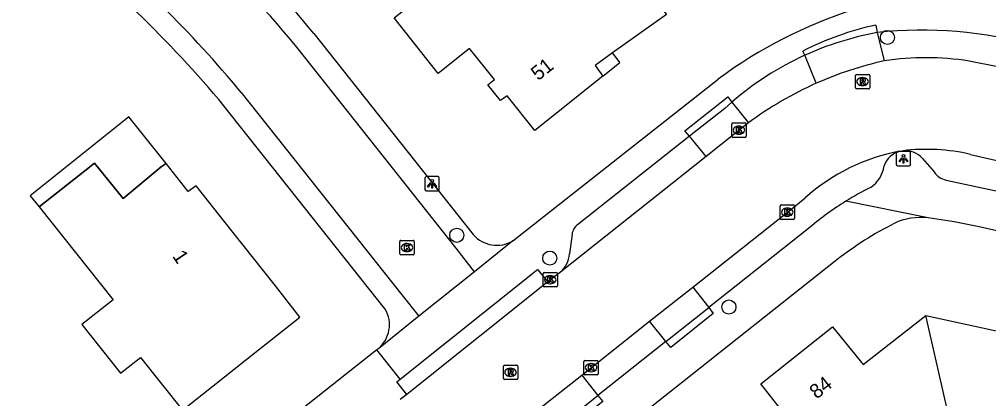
# Model space of a CAD drawing. Extents: x 159628 to 160723, y 388176 to 389416.
# Drawn here: x 160116.7 to 160184.1, y 388717.4 to 388743.7 of the extents above; entities that cross this region are included whole.
import ezdxf

# ---------------------------------------------------------------- set-up
doc = ezdxf.new("R2010")
doc.units = 0
for name, color, linetype in [('IMGEO_Boom', 7, 'Continuous'), ('IMGEO_Kolk', 7, 'Continuous'), ('IMGEO_Lichtpunt', 7, 'Continuous'), ('IMGEO_Pand', 7, 'Continuous'), ('IMGEO_Pand_nummerreeks', 7, 'Continuous'), ('IMGEO_Pand_overbouw', 7, 'Continuous'), ('IMGEO_Parkeervlak_open', 7, 'Continuous'), ('IMGEO_Rijbaan_lokaal_gesloten', 7, 'Continuous'), ('IMGEO_Rijbaan_lokaal_open', 7, 'Continuous'), ('IMGEO_Rioolput', 7, 'Continuous'), ('IMGEO_Voetpad_open', 7, 'Continuous')]:
    doc.layers.add(name, color=color, linetype=linetype)

msp = doc.modelspace()

# ---------------------------------------------------------------- linework, layer by layer
at = {"layer": 'IMGEO_Boom'}
for centre in [(160177.036, 388742.463), (160147.12, 388728.723), (160153.582, 388727.138), (160166.025, 388723.741)]:
    msp.add_circle(centre, 0.489, dxfattribs=at)
at = {"layer": 'IMGEO_Kolk'}
for p, q in [((160166.225, 388735.599), (160166.225, 388736.451)), ((160166.3, 388736.525), (160167.152, 388736.525)), ((160167.226, 388736.451), (160167.226, 388735.599)), ((160166.736, 388735.745), (160166.711, 388735.745)), ((160166.713, 388736.305), (160166.738, 388736.305)), ((160167.152, 388735.525), (160166.3, 388735.525)), ((160169.582, 388729.905), (160169.582, 388730.757)), ((160169.657, 388730.831), (160170.509, 388730.831)), ((160170.07, 388730.611), (160170.095, 388730.611)), ((160170.583, 388730.757), (160170.583, 388729.905)), ((160170.509, 388729.831), (160169.657, 388729.831)), ((160170.093, 388730.051), (160170.068, 388730.051)), ((160143.162, 388727.446), (160143.162, 388728.298)), ((160143.237, 388728.372), (160144.089, 388728.372)), ((160144.163, 388728.298), (160144.163, 388727.446)), ((160143.673, 388727.592), (160143.648, 388727.592)), ((160143.65, 388728.152), (160143.675, 388728.152)), ((160144.089, 388727.372), (160143.237, 388727.372)), ((160153.116, 388725.212), (160153.116, 388726.064)), ((160153.191, 388726.138), (160154.043, 388726.138)), ((160153.604, 388725.918), (160153.629, 388725.918)), ((160154.117, 388726.064), (160154.117, 388725.212)), ((160154.043, 388725.138), (160153.191, 388725.138)), ((160153.627, 388725.358), (160153.602, 388725.358)), ((160155.95, 388719.105), (160155.95, 388719.957)), ((160156.025, 388720.031), (160156.877, 388720.031)), ((160156.438, 388719.811), (160156.463, 388719.811)), ((160156.951, 388719.957), (160156.951, 388719.105)), ((160156.877, 388719.031), (160156.025, 388719.031)), ((160156.461, 388719.251), (160156.436, 388719.251))]:
    msp.add_line(p, q, dxfattribs=at)
for points in [[(160166.225, 388735.599), (160166.225, 388736.451)], [(160166.3, 388736.525), (160167.152, 388736.525)], [(160167.226, 388736.451), (160167.226, 388735.599)], [(160166.546, 388736.225), (160166.669, 388736.225), (160166.669, 388736.074), (160166.799, 388736.225), (160166.963, 388736.225), (160166.817, 388736.074), (160166.97, 388735.825), (160166.818, 388735.825), (160166.733, 388735.989), (160166.669, 388735.922), (160166.669, 388735.825), (160166.546, 388735.825), (160166.546, 388736.225)], [(160167.152, 388735.525), (160166.3, 388735.525)], [(160169.582, 388729.905), (160169.582, 388730.757)], [(160169.657, 388730.831), (160170.509, 388730.831)], [(160169.903, 388730.531), (160170.026, 388730.531), (160170.026, 388730.38), (160170.156, 388730.531), (160170.32, 388730.531), (160170.174, 388730.38), (160170.327, 388730.131), (160170.175, 388730.131), (160170.09, 388730.295), (160170.026, 388730.228), (160170.026, 388730.131), (160169.903, 388730.131), (160169.903, 388730.531)], [(160170.583, 388730.757), (160170.583, 388729.905)], [(160170.509, 388729.831), (160169.657, 388729.831)], [(160143.162, 388727.446), (160143.162, 388728.298)], [(160143.237, 388728.372), (160144.089, 388728.372)], [(160144.163, 388728.298), (160144.163, 388727.446)], [(160143.483, 388728.072), (160143.606, 388728.072), (160143.606, 388727.921), (160143.736, 388728.072), (160143.9, 388728.072), (160143.754, 388727.921), (160143.907, 388727.672), (160143.755, 388727.672), (160143.67, 388727.836), (160143.606, 388727.769), (160143.606, 388727.672), (160143.483, 388727.672), (160143.483, 388728.072)], [(160144.089, 388727.372), (160143.237, 388727.372)], [(160153.116, 388725.212), (160153.116, 388726.064)], [(160153.191, 388726.138), (160154.043, 388726.138)], [(160153.437, 388725.838), (160153.56, 388725.838), (160153.56, 388725.687), (160153.69, 388725.838), (160153.854, 388725.838), (160153.708, 388725.687), (160153.861, 388725.438), (160153.709, 388725.438), (160153.624, 388725.602), (160153.56, 388725.535), (160153.56, 388725.438), (160153.437, 388725.438), (160153.437, 388725.838)], [(160154.117, 388726.064), (160154.117, 388725.212)], [(160154.043, 388725.138), (160153.191, 388725.138)], [(160155.95, 388719.105), (160155.95, 388719.957)], [(160156.025, 388720.031), (160156.877, 388720.031)], [(160156.271, 388719.731), (160156.394, 388719.731), (160156.394, 388719.58), (160156.524, 388719.731), (160156.688, 388719.731), (160156.542, 388719.58), (160156.695, 388719.331), (160156.543, 388719.331), (160156.458, 388719.495), (160156.394, 388719.428), (160156.394, 388719.331), (160156.271, 388719.331), (160156.271, 388719.731)], [(160156.951, 388719.957), (160156.951, 388719.105)], [(160156.877, 388719.031), (160156.025, 388719.031)]]:
    msp.add_lwpolyline(points, dxfattribs=at)
for centre, start, end in [((160166.302, 388736.449), 91.55205, 178.44795), ((160166.302, 388736.449), 91.55205, 178.44795), ((160167.15, 388736.449), 1.55205, 88.44795), ((160167.15, 388736.449), 1.55205, 88.44795), ((160166.302, 388735.601), 181.55205, 268.44795), ((160166.302, 388735.601), 181.55205, 268.44795), ((160167.15, 388735.601), 271.55205, 358.44795), ((160167.15, 388735.601), 271.55205, 358.44795), ((160169.659, 388730.755), 91.55205, 178.44795), ((160169.659, 388730.755), 91.55205, 178.44795), ((160170.507, 388730.755), 1.55205, 88.44795), ((160170.507, 388730.755), 1.55205, 88.44795), ((160169.659, 388729.907), 181.55205, 268.44795), ((160169.659, 388729.907), 181.55205, 268.44795), ((160170.507, 388729.907), 271.55205, 358.44795), ((160170.507, 388729.907), 271.55205, 358.44795), ((160143.239, 388728.296), 91.55205, 178.44795), ((160143.239, 388728.296), 91.55205, 178.44795), ((160144.087, 388728.296), 1.55205, 88.44795), ((160144.087, 388728.296), 1.55205, 88.44795), ((160143.239, 388727.448), 181.55205, 268.44795), ((160143.239, 388727.448), 181.55205, 268.44795), ((160144.087, 388727.448), 271.55205, 358.44795), ((160144.087, 388727.448), 271.55205, 358.44795), ((160153.193, 388726.062), 91.55205, 178.44795), ((160153.193, 388726.062), 91.55205, 178.44795), ((160154.041, 388726.062), 1.55205, 88.44795), ((160154.041, 388726.062), 1.55205, 88.44795), ((160153.193, 388725.214), 181.55205, 268.44795), ((160153.193, 388725.214), 181.55205, 268.44795), ((160154.041, 388725.214), 271.55205, 358.44795), ((160154.041, 388725.214), 271.55205, 358.44795), ((160156.027, 388719.955), 91.55205, 178.44795), ((160156.027, 388719.955), 91.55205, 178.44795), ((160156.875, 388719.955), 1.55205, 88.44795), ((160156.875, 388719.955), 1.55205, 88.44795), ((160156.027, 388719.107), 181.55205, 268.44795), ((160156.027, 388719.107), 181.55205, 268.44795), ((160156.875, 388719.107), 271.55205, 358.44795), ((160156.875, 388719.107), 271.55205, 358.44795)]:
    msp.add_arc(centre, 0.0765, start, end, dxfattribs=at)
for centre, major_axis, ratio, start_param, end_param in [((160166.712, 388736.025), (-0.387, 0.002), 0.722429, 4.712389, 7.853982), ((160166.737, 388736.025), (-0.39, 0.002), 0.717154, 1.570796, 4.712389), ((160170.069, 388730.331), (-0.387, 0.002), 0.722429, 4.712389, 7.853982), ((160170.094, 388730.331), (-0.39, 0.002), 0.717154, 1.570796, 4.712389), ((160143.649, 388727.872), (-0.387, 0.002), 0.722429, 4.712389, 7.853982), ((160143.674, 388727.872), (-0.39, 0.002), 0.717154, 1.570796, 4.712389), ((160153.603, 388725.638), (-0.387, 0.002), 0.722429, 4.712389, 7.853982), ((160153.628, 388725.638), (-0.39, 0.002), 0.717154, 1.570796, 4.712389), ((160156.437, 388719.531), (-0.387, 0.002), 0.722429, 4.712389, 7.853982), ((160156.462, 388719.531), (-0.39, 0.002), 0.717154, 1.570796, 4.712389)]:
    msp.add_ellipse(centre, major_axis=major_axis, ratio=ratio, start_param=start_param, end_param=end_param, dxfattribs=at)
at = {"layer": 'IMGEO_Lichtpunt'}
for p, q in [((160177.657, 388734.446), (160177.657, 388733.639)), ((160177.657, 388734.446), (160177.657, 388733.639)), ((160178.559, 388734.541), (160177.751, 388734.541)), ((160178.559, 388734.541), (160177.751, 388734.541)), ((160178.653, 388733.639), (160178.653, 388734.446)), ((160178.653, 388733.639), (160178.653, 388734.446)), ((160177.751, 388733.545), (160178.559, 388733.545)), ((160177.751, 388733.545), (160178.559, 388733.545)), ((160144.909, 388732.702), (160144.909, 388731.895)), ((160144.909, 388732.702), (160144.909, 388731.895)), ((160145.811, 388732.797), (160145.003, 388732.797)), ((160145.811, 388732.797), (160145.003, 388732.797)), ((160145.905, 388731.895), (160145.905, 388732.702)), ((160145.905, 388731.895), (160145.905, 388732.702)), ((160145.003, 388731.801), (160145.811, 388731.801)), ((160145.003, 388731.801), (160145.811, 388731.801))]:
    msp.add_line(p, q, dxfattribs=at)
for points in [[(160178.031, 388734.11), (160178.07, 388734.082), (160177.882, 388733.82), (160177.844, 388733.847), (160178.031, 388734.11)], [(160178.133, 388734.062), (160178.18, 388734.062), (160178.18, 388733.74), (160178.133, 388733.74), (160178.133, 388734.062)], [(160178.243, 388734.082), (160178.281, 388734.109), (160178.468, 388733.847), (160178.429, 388733.819), (160178.243, 388734.082)], [(160145.283, 388732.366), (160145.322, 388732.338), (160145.134, 388732.076), (160145.096, 388732.103), (160145.283, 388732.366)], [(160145.385, 388732.318), (160145.432, 388732.318), (160145.432, 388731.996), (160145.385, 388731.996), (160145.385, 388732.318)], [(160145.495, 388732.338), (160145.533, 388732.365), (160145.72, 388732.103), (160145.681, 388732.075), (160145.495, 388732.338)]]:
    msp.add_lwpolyline(points, dxfattribs=at)
for centre in [(160178.156, 388734.244), (160145.408, 388732.5)]:
    msp.add_circle(centre, 0.0994, dxfattribs=at)
for centre, start, end in [((160177.751, 388734.446), 90, 180), ((160177.751, 388734.446), 90, 180), ((160178.559, 388734.446), 0, 90), ((160178.559, 388734.446), 0, 90), ((160177.751, 388733.639), 180, 270), ((160177.751, 388733.639), 180, 270), ((160178.559, 388733.639), 270, 0), ((160178.559, 388733.639), 270, 360), ((160145.003, 388732.702), 90, 180), ((160145.003, 388732.702), 90, 180), ((160145.811, 388732.702), 0, 90), ((160145.811, 388732.702), 0, 90), ((160145.003, 388731.895), 180, 270), ((160145.003, 388731.895), 180, 270), ((160145.811, 388731.895), 270, 0), ((160145.811, 388731.895), 270, 360)]:
    msp.add_arc(centre, 0.0946, start, end, dxfattribs=at)
at = {"layer": 'IMGEO_Pand'}
for points in [[(160150.591, 388750), (160154.519, 388753.109), (160156.98, 388750), (160161.683, 388744.057), (160157.95, 388741.385), (160156.726, 388740.509), (160157.27, 388739.782), (160152.532, 388736.005), (160150.616, 388738.417), (160150.166, 388738.08), (160149.286, 388739.183), (160149.734, 388739.532), (160148.008, 388741.687), (160145.817, 388739.968), (160142.781, 388743.819), (160150.591, 388750)], [(160133.116, 388720.582), (160136.224, 388723.048), (160134.517, 388725.21), (160131.478, 388729.06), (160129.01, 388732.154), (160128.463, 388731.753), (160126.93, 388733.712), (160126.585, 388733.476), (160123.933, 388731.271), (160121.955, 388733.734), (160121.278, 388733.199), (160118.111, 388730.695), (160123.243, 388724.245), (160121.07, 388722.53), (160123.76, 388719.14), (160125.15, 388720.244), (160128.066, 388716.575), (160133.116, 388720.582)], [(160179.715, 388723.147), (160185.44, 388721.912), (160186.192, 388725.152), (160192.371, 388723.746), (160191.631, 388720.475), (160191.14, 388718.305), (160194.551, 388717.534)], [(160168.403, 388712.664), (160171.055, 388714.781), (160170.342, 388715.731), (160168.238, 388718.412), (160173.228, 388722.373), (160175.355, 388719.746), (160179.715, 388723.147)], [(160181.336, 388716.043), (160179.715, 388723.147)]]:
    msp.add_lwpolyline(points, dxfattribs=at)
at = {"layer": 'IMGEO_Pand_overbouw'}
for points in [[(160157.27, 388739.782), (160158.208, 388740.528), (160158.446, 388740.716), (160158.268, 388740.968), (160157.95, 388741.385), (160156.726, 388740.509)], [(160126.93, 388733.712), (160124.338, 388736.958), (160124.074, 388736.746), (160117.486, 388731.459), (160118.111, 388730.695), (160121.278, 388733.199), (160121.955, 388733.734), (160123.933, 388731.271), (160126.585, 388733.476)]]:
    msp.add_lwpolyline(points, close=True, dxfattribs=at)
at = {"layer": 'IMGEO_Parkeervlak_open'}
for points in [[(160176.329, 388742.795), (160176.81, 388740.829)], [(160172.098, 388739.283), (160171.295, 388741.221)], [(160166.231, 388737.973), (160167.383, 388736.528)], [(160164.446, 388734.198), (160163.289, 388735.602)], [(160163.509, 388725.123), (160164.631, 388723.707)], [(160161.651, 388721.344), (160160.515, 388722.751)], [(160155.799, 388719.014), (160156.924, 388717.596)]]:
    msp.add_lwpolyline(points, dxfattribs=at)
at = {"layer": 'IMGEO_Rijbaan_lokaal_gesloten'}
for points in [[(160187.729, 388739.79), (160186.699, 388740.022), (160182.708, 388740.822)], [(160167.383, 388736.528), (160164.446, 388734.198)], [(160177.92, 388734.56), (160178.107, 388734.593)], [(160182.816, 388734.344), (160186.385, 388733.53)], [(160164.446, 388734.198), (160154.322, 388726.169)], [(160163.509, 388725.123), (160170.527, 388730.683), (160171.328, 388731.319)], [(160154.322, 388726.169), (160153.45, 388725.499)], [(160153.45, 388725.499), (160143.876, 388717.854), (160143.646, 388717.671)], [(160160.515, 388722.751), (160163.509, 388725.123)], [(160155.799, 388719.014), (160160.515, 388722.751)], [(160152.872, 388716.695), (160155.799, 388719.014)], [(160143.646, 388717.671), (160143.177, 388717.325)]]:
    msp.add_lwpolyline(points, dxfattribs=at)
for centre, radius, start, end in [((160179.737, 388721.945), 19.109, 81.0545, 98.8095), ((160182.087, 388716.791), 24.611, 102.38218, 113.94699), ((160182.134, 388716.694), 24.718, 113.95596, 126.63999), ((160180.354, 388721.285), 13.496, 100.38955, 131.97314), ((160179.751, 388721.039), 13.653, 77.02861, 96.91771)]:
    msp.add_arc(centre, radius, start, end, dxfattribs=at)
at = {"layer": 'IMGEO_Rijbaan_lokaal_open'}
for points in [[(160148.356, 388726.193), (160147.076, 388727.819), (160136.012, 388741.776)], [(160132.142, 388738.649), (160143.312, 388724.59), (160144.483, 388723.108)], [(160148.356, 388726.193), (160144.483, 388723.108)]]:
    msp.add_lwpolyline(points, dxfattribs=at)
for centre, radius, start, end in [((160068.879, 388686.116), 82.231, 39.706, 50.97639), ((160070.578, 388687.681), 84.899, 39.58107, 47.22591)]:
    msp.add_arc(centre, radius, start, end, dxfattribs=at)
at = {"layer": 'IMGEO_Rioolput'}
for p, q in [((160174.811, 388738.972), (160174.811, 388739.824)), ((160174.886, 388739.898), (160175.738, 388739.898)), ((160175.299, 388739.678), (160175.324, 388739.678)), ((160175.812, 388739.824), (160175.812, 388738.972)), ((160175.322, 388739.118), (160175.297, 388739.118)), ((160175.738, 388738.898), (160174.886, 388738.898)), ((160150.355, 388718.78), (160150.355, 388719.632)), ((160150.43, 388719.706), (160151.282, 388719.706)), ((160150.843, 388719.486), (160150.868, 388719.486)), ((160151.356, 388719.632), (160151.356, 388718.78)), ((160150.866, 388718.926), (160150.841, 388718.926)), ((160151.282, 388718.706), (160150.43, 388718.706))]:
    msp.add_line(p, q, dxfattribs=at)
for points in [[(160174.811, 388738.972), (160174.811, 388739.824)], [(160174.886, 388739.898), (160175.738, 388739.898)], [(160175.812, 388739.824), (160175.812, 388738.972)], [(160175.4, 388739.596), (160175.148, 388739.598), (160175.148, 388739.198)], [(160175.148, 388739.198), (160175.272, 388739.198), (160175.272, 388739.36), (160175.283, 388739.36)], [(160175.326, 388739.517), (160175.272, 388739.517), (160175.272, 388739.436)], [(160175.272, 388739.436), (160175.324, 388739.436)], [(160175.33, 388739.331), (160175.401, 388739.198), (160175.541, 388739.198), (160175.476, 388739.324)], [(160175.738, 388738.898), (160174.886, 388738.898)], [(160150.355, 388718.78), (160150.355, 388719.632)], [(160150.43, 388719.706), (160151.282, 388719.706)], [(160151.356, 388719.632), (160151.356, 388718.78)], [(160150.944, 388719.404), (160150.692, 388719.406), (160150.692, 388719.006)], [(160150.692, 388719.006), (160150.816, 388719.006), (160150.816, 388719.168), (160150.827, 388719.168)], [(160150.87, 388719.325), (160150.816, 388719.325), (160150.816, 388719.244)], [(160150.816, 388719.244), (160150.868, 388719.244)], [(160150.874, 388719.139), (160150.945, 388719.006), (160151.085, 388719.006), (160151.02, 388719.132)], [(160151.282, 388718.706), (160150.43, 388718.706)]]:
    msp.add_lwpolyline(points, dxfattribs=at)
for centre, radius, start, end in [((160174.888, 388739.822), 0.0765, 91.55205, 178.44795), ((160174.888, 388739.822), 0.0765, 91.55205, 178.44795), ((160175.736, 388739.822), 0.0765, 1.55205, 88.44795), ((160175.736, 388739.822), 0.0765, 1.55205, 88.44795), ((160175.282, 388739.307), 0.0533, 26.02933, 88.69889), ((160175.308, 388739.625), 0.19, 274.7715, 282.96867), ((160175.332, 388739.421), 0.0964, 77.00612, 93.18647), ((160175.346, 388739.478), 0.0378, 276.66336, 79.67722), ((160175.399, 388739.486), 0.109, 350.36119, 89.41601), ((160175.397, 388739.486), 0.112, 277.58423, 350.98172), ((160175.381, 388739.271), 0.108, 29.51342, 73.79051), ((160174.888, 388738.974), 0.0765, 181.55205, 268.44795), ((160174.888, 388738.974), 0.0765, 181.55205, 268.44795), ((160175.736, 388738.974), 0.0765, 271.55205, 358.44795), ((160175.736, 388738.974), 0.0765, 271.55205, 358.44795), ((160150.432, 388719.63), 0.0765, 91.55205, 178.44795), ((160150.432, 388719.63), 0.0765, 91.55205, 178.44795), ((160151.28, 388719.63), 0.0765, 1.55205, 88.44795), ((160151.28, 388719.63), 0.0765, 1.55205, 88.44795), ((160150.826, 388719.115), 0.0533, 26.02933, 88.69889), ((160150.852, 388719.433), 0.19, 274.7715, 282.96867), ((160150.876, 388719.229), 0.0964, 77.00612, 93.18647), ((160150.89, 388719.286), 0.0378, 276.66336, 79.67722), ((160150.943, 388719.294), 0.109, 350.36119, 89.41601), ((160150.941, 388719.294), 0.112, 277.58423, 350.98172), ((160150.925, 388719.079), 0.108, 29.51342, 73.79051), ((160150.432, 388718.782), 0.0765, 181.55205, 268.44795), ((160150.432, 388718.782), 0.0765, 181.55205, 268.44795), ((160151.28, 388718.782), 0.0765, 271.55205, 358.44795), ((160151.28, 388718.782), 0.0765, 271.55205, 358.44795)]:
    msp.add_arc(centre, radius, start, end, dxfattribs=at)
for centre, major_axis, ratio, start_param, end_param in [((160175.298, 388739.398), (-0.387, 0.002), 0.722429, 4.712389, 7.853982), ((160175.323, 388739.398), (-0.39, 0.002), 0.717154, 1.570796, 4.712389), ((160150.842, 388719.206), (-0.387, 0.002), 0.722429, 4.712389, 7.853982), ((160150.867, 388719.206), (-0.39, 0.002), 0.717154, 1.570796, 4.712389)]:
    msp.add_ellipse(centre, major_axis=major_axis, ratio=ratio, start_param=start_param, end_param=end_param, dxfattribs=at)
at = {"layer": 'IMGEO_Voetpad_open'}
for points in [[(160176.227, 388743.325), (160176.329, 388742.795)], [(160137.195, 388742.726), (160148.258, 388728.772)], [(160171.295, 388741.221), (160171.161, 388741.517)], [(160151.026, 388728.336), (160165.29, 388739.573)], [(160163.289, 388735.602), (160162.975, 388735.98), (160165.94, 388738.338), (160166.231, 388737.973)], [(160142.156, 388723.604), (160130.943, 388737.717)], [(160166.231, 388737.973), (160165.742, 388737.537), (160163.289, 388735.602)], [(160163.289, 388735.602), (160155.504, 388729.46)], [(160179.479, 388734.048), (160180.281, 388733.126)], [(160181.115, 388732.553), (160191.078, 388730.424), (160193.754, 388729.817)], [(160179.863, 388729.928), (160174.144, 388731.086)], [(160227.072, 388719.379), (160183.407, 388729.319), (160181.681, 388729.655), (160179.863, 388729.928)], [(160171.673, 388729.291), (160164.631, 388723.707)], [(160151.026, 388728.336), (160148.356, 388726.193)], [(160155.128, 388728.8), (160154.945, 388727.431)], [(160173.521, 388727.014), (160150.851, 388709.051), (160094.032, 388664.03)], [(160143.176, 388718.737), (160152.726, 388726.356), (160153.45, 388725.499)], [(160164.631, 388723.707), (160164.937, 388723.291), (160161.984, 388720.933), (160161.651, 388721.344)], [(160161.651, 388721.344), (160164.631, 388723.707)], [(160144.483, 388723.108), (160141.674, 388720.846)], [(160141.674, 388720.846), (160141.623, 388720.804), (160141.571, 388720.763)], [(160161.651, 388721.344), (160156.924, 388717.596)], [(160141.571, 388720.763), (160125.808, 388708.311), (160117.888, 388702.055)], [(160143.176, 388718.737), (160141.571, 388720.763)], [(160143.646, 388717.671), (160142.947, 388718.554), (160143.176, 388718.737)], [(160156.924, 388717.596), (160157.256, 388717.174), (160154.299, 388714.833), (160153.975, 388715.258)], [(160153.975, 388715.258), (160156.924, 388717.596)]]:
    msp.add_lwpolyline(points, dxfattribs=at)
for centre, radius, start, end in [((160068.487, 388685.621), 81.331, 39.83222, 52.33222), ((160071.892, 388689.017), 84.552, 39.43592, 46.15732), ((160184.6, 388713.456), 32.48, 107.7327, 126.47769), ((160180.863, 388722.334), 21.496, 102.45364, 116.82821), ((160180.134, 388721.789), 21.348, 100.26707, 114.45912), ((160179.479, 388714.852), 28.12, 73.80405, 96.43147), ((160180.067, 388721.973), 21.152, 114.49992, 130.85151), ((160178.285, 388733.039), 1.564, 103.48897, 161.42973), ((160178.282, 388733.034), 1.569, 40.26978, 96.40127), ((160174.667, 388733.822), 2.154, 304.85045, 352.38429), ((160181.439, 388733.919), 1.404, 214.38064, 256.63731), ((160184.873, 388713.738), 20.398, 116.10307, 121.73398), ((160185.108, 388713.394), 20.814, 121.78821, 130.20309), ((160179.343, 388725.64), 4.319, 83.08819, 115.11706), ((160156.132, 388728.665), 1.013, 128.30099, 172.35894), ((160189.291, 388706.623), 25.777, 117.19504, 127.7176), ((160149.907, 388730.237), 2.206, 221.61659, 300.48068), ((160153.161, 388727.527), 1.786, 310.52582, 356.92668), ((160140.242, 388722.517), 2.201, 310.58893, 29.58478)]:
    msp.add_arc(centre, radius, start, end, dxfattribs=at)

# ---------------------------------------------------------------- texts
at = {"layer": 'IMGEO_Pand_nummerreeks'}
for s, rotation, p in [('51', 38.56086, (160152.773, 388739.419)), ('1', 304.0599, (160127.322, 388727.275)), ('84', 38.43974, (160172.125, 388717.31))]:
    msp.add_text(s, height=1, rotation=rotation, dxfattribs=at).set_placement(p)

doc.saveas('drawing.dxf')
